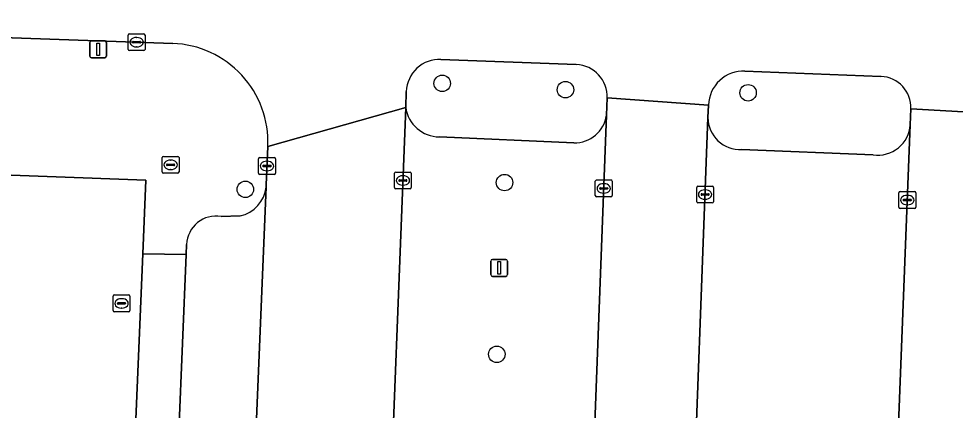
# Model space of a CAD drawing. Extents: x 160732 to 162107, y 387428 to 388479.
# Drawn here: x 161809.4 to 161865.1, y 387543.9 to 387567.1 of the extents above; entities that cross this region are included whole.
import ezdxf

# ---------------------------------------------------------------- set-up
doc = ezdxf.new("R2010")
doc.units = 0
for name, color, linetype in [('IMGEO_Boom', 7, 'Continuous'), ('IMGEO_Brandkraan', 7, 'Continuous'), ('IMGEO_Erf', 7, 'Continuous'), ('IMGEO_Kolk', 7, 'Continuous'), ('IMGEO_Lichtmast', 7, 'Continuous'), ('IMGEO_Parkeervlak_open', 7, 'Continuous'), ('IMGEO_Rijbaan_lokaal_open', 7, 'Continuous'), ('IMGEO_Verkeerseiland_open', 7, 'Continuous'), ('IMGEO_Voetpad_open', 7, 'Continuous')]:
    doc.layers.add(name, color=color, linetype=linetype)

msp = doc.modelspace()

# ---------------------------------------------------------------- linework, layer by layer
at = {"layer": 'IMGEO_Boom'}
for centre in [(161834.58, 387563.301), (161841.906, 387562.926), (161852.764, 387562.744), (161838.285, 387557.411), (161822.879, 387557.007), (161837.825, 387547.214)]:
    msp.add_circle(centre, 0.489, dxfattribs=at)
at = {"layer": 'IMGEO_Brandkraan'}
for p, q in [((161817.933, 387558.04), (161817.933, 387558.892)), ((161818.008, 387558.966), (161818.86, 387558.966)), ((161818.421, 387558.746), (161818.446, 387558.746)), ((161818.934, 387558.892), (161818.934, 387558.04)), ((161818.192, 387558.46), (161818.192, 387558.472)), ((161818.63, 387558.423), (161818.232, 387558.423)), ((161818.235, 387558.509), (161818.633, 387558.509)), ((161818.444, 387558.186), (161818.419, 387558.186)), ((161818.676, 387558.472), (161818.676, 387558.46)), ((161818.86, 387557.966), (161818.008, 387557.966))]:
    msp.add_line(p, q, dxfattribs=at)
for points in [[(161817.933, 387558.04), (161817.933, 387558.892)], [(161818.008, 387558.966), (161818.86, 387558.966)], [(161818.934, 387558.892), (161818.934, 387558.04)], [(161818.86, 387557.966), (161818.008, 387557.966)]]:
    msp.add_lwpolyline(points, dxfattribs=at)
for centre, radius, start, end in [((161818.01, 387558.89), 0.0765, 91.552, 178.448), ((161818.01, 387558.89), 0.0765, 91.552, 178.448), ((161818.858, 387558.89), 0.0765, 1.552, 88.448), ((161818.858, 387558.89), 0.0765, 1.552, 88.448), ((161818.232, 387558.469), 0.0403, 85.8775, 175.7526), ((161818.229, 387558.459), 0.0366, 178.938, 274.7102), ((161818.633, 387558.466), 0.043, 264.8664, 352.4533), ((161818.637, 387558.471), 0.0386, 1.7309, 96.639), ((161818.01, 387558.042), 0.0765, 181.552, 268.448), ((161818.01, 387558.042), 0.0765, 181.552, 268.448), ((161818.858, 387558.042), 0.0765, 271.552, 358.448), ((161818.858, 387558.042), 0.0765, 271.552, 358.448)]:
    msp.add_arc(centre, radius, start, end, dxfattribs=at)
for centre, major_axis, ratio, start_param, end_param in [((161818.42, 387558.466), (-0.387, 0.002), 0.722429, 4.712389, 7.853982), ((161818.445, 387558.466), (-0.39, 0.002), 0.717154, 1.570796, 4.712389)]:
    msp.add_ellipse(centre, major_axis=major_axis, ratio=ratio, start_param=start_param, end_param=end_param, dxfattribs=at)
at = {"layer": 'IMGEO_Erf'}
msp.add_lwpolyline([(161812.998, 387509.996), (161816.692, 387504.026), (161817.127, 387504.009), (161817.179, 387505.135), (161817.372, 387509.276), (161814.933, 387509.379), (161815.038, 387511.865), (161815.893, 387532.13), (161816.781, 387553.187), (161816.965, 387557.553), (161780.669, 387558.91)], dxfattribs=at)
at = {"layer": 'IMGEO_Kolk'}
for p, q in [((161815.912, 387565.32), (161815.912, 387566.172)), ((161815.987, 387566.246), (161816.839, 387566.246)), ((161816.4, 387566.026), (161816.425, 387566.026)), ((161816.913, 387566.172), (161816.913, 387565.32)), ((161816.171, 387565.74), (161816.171, 387565.752)), ((161816.609, 387565.703), (161816.211, 387565.703)), ((161816.214, 387565.789), (161816.612, 387565.789)), ((161816.423, 387565.466), (161816.398, 387565.466)), ((161816.655, 387565.752), (161816.655, 387565.74)), ((161816.839, 387565.246), (161815.987, 387565.246)), ((161823.665, 387557.968), (161823.665, 387558.82)), ((161823.74, 387558.894), (161824.592, 387558.894)), ((161824.153, 387558.674), (161824.178, 387558.674)), ((161824.666, 387558.82), (161824.666, 387557.968)), ((161823.924, 387558.388), (161823.924, 387558.4)), ((161824.362, 387558.351), (161823.964, 387558.351)), ((161823.967, 387558.437), (161824.365, 387558.437)), ((161824.176, 387558.114), (161824.151, 387558.114)), ((161824.408, 387558.4), (161824.408, 387558.388)), ((161824.592, 387557.894), (161823.74, 387557.894)), ((161831.742, 387557.112), (161831.742, 387557.964)), ((161831.817, 387558.038), (161832.669, 387558.038)), ((161832.001, 387557.532), (161832.001, 387557.544)), ((161832.044, 387557.581), (161832.442, 387557.581)), ((161832.23, 387557.818), (161832.255, 387557.818)), ((161832.485, 387557.544), (161832.485, 387557.532)), ((161832.743, 387557.964), (161832.743, 387557.112)), ((161843.757, 387557.566), (161844.609, 387557.566)), ((161832.669, 387557.038), (161831.817, 387557.038)), ((161832.439, 387557.495), (161832.041, 387557.495)), ((161832.253, 387557.258), (161832.228, 387557.258)), ((161843.682, 387556.64), (161843.682, 387557.492)), ((161843.941, 387557.06), (161843.941, 387557.072)), ((161844.379, 387557.023), (161843.981, 387557.023)), ((161843.984, 387557.109), (161844.382, 387557.109)), ((161844.17, 387557.346), (161844.195, 387557.346)), ((161844.425, 387557.072), (161844.425, 387557.06)), ((161844.683, 387557.492), (161844.683, 387556.64)), ((161849.707, 387556.274), (161849.707, 387557.126)), ((161849.782, 387557.2), (161850.634, 387557.2)), ((161850.708, 387557.126), (161850.708, 387556.274)), ((161844.609, 387556.566), (161843.757, 387556.566)), ((161844.193, 387556.786), (161844.168, 387556.786)), ((161849.966, 387556.694), (161849.966, 387556.706)), ((161850.404, 387556.657), (161850.006, 387556.657)), ((161850.009, 387556.743), (161850.407, 387556.743)), ((161850.195, 387556.98), (161850.22, 387556.98)), ((161850.45, 387556.706), (161850.45, 387556.694)), ((161861.729, 387555.948), (161861.729, 387556.8)), ((161861.804, 387556.874), (161862.656, 387556.874)), ((161862.217, 387556.654), (161862.242, 387556.654)), ((161862.73, 387556.8), (161862.73, 387555.948)), ((161850.634, 387556.2), (161849.782, 387556.2)), ((161850.218, 387556.42), (161850.193, 387556.42)), ((161862.656, 387555.874), (161861.804, 387555.874)), ((161861.988, 387556.368), (161861.988, 387556.38)), ((161862.426, 387556.331), (161862.028, 387556.331)), ((161862.031, 387556.417), (161862.429, 387556.417)), ((161862.24, 387556.094), (161862.215, 387556.094)), ((161862.472, 387556.38), (161862.472, 387556.368)), ((161815.015, 387549.812), (161815.015, 387550.664)), ((161815.09, 387550.738), (161815.942, 387550.738)), ((161815.503, 387550.518), (161815.528, 387550.518)), ((161816.016, 387550.664), (161816.016, 387549.812)), ((161815.274, 387550.232), (161815.274, 387550.244)), ((161815.712, 387550.195), (161815.314, 387550.195)), ((161815.317, 387550.281), (161815.715, 387550.281)), ((161815.526, 387549.958), (161815.501, 387549.958)), ((161815.758, 387550.244), (161815.758, 387550.232)), ((161815.942, 387549.738), (161815.09, 387549.738))]:
    msp.add_line(p, q, dxfattribs=at)
for points in [[(161815.912, 387565.32), (161815.912, 387566.172)], [(161815.987, 387566.246), (161816.839, 387566.246)], [(161816.913, 387566.172), (161816.913, 387565.32)], [(161816.839, 387565.246), (161815.987, 387565.246)], [(161823.665, 387557.968), (161823.665, 387558.82)], [(161823.74, 387558.894), (161824.592, 387558.894)], [(161824.666, 387558.82), (161824.666, 387557.968)], [(161824.592, 387557.894), (161823.74, 387557.894)], [(161831.742, 387557.112), (161831.742, 387557.964)], [(161831.817, 387558.038), (161832.669, 387558.038)], [(161832.743, 387557.964), (161832.743, 387557.112)], [(161843.757, 387557.566), (161844.609, 387557.566)], [(161832.669, 387557.038), (161831.817, 387557.038)], [(161843.682, 387556.64), (161843.682, 387557.492)], [(161844.683, 387557.492), (161844.683, 387556.64)], [(161849.707, 387556.274), (161849.707, 387557.126)], [(161849.782, 387557.2), (161850.634, 387557.2)], [(161850.708, 387557.126), (161850.708, 387556.274)], [(161844.609, 387556.566), (161843.757, 387556.566)], [(161861.729, 387555.948), (161861.729, 387556.8)], [(161861.804, 387556.874), (161862.656, 387556.874)], [(161862.73, 387556.8), (161862.73, 387555.948)], [(161850.634, 387556.2), (161849.782, 387556.2)], [(161862.656, 387555.874), (161861.804, 387555.874)], [(161815.015, 387549.812), (161815.015, 387550.664)], [(161815.09, 387550.738), (161815.942, 387550.738)], [(161816.016, 387550.664), (161816.016, 387549.812)], [(161815.942, 387549.738), (161815.09, 387549.738)]]:
    msp.add_lwpolyline(points, dxfattribs=at)
for centre, radius, start, end in [((161815.989, 387566.17), 0.0765, 91.552, 178.448), ((161815.989, 387566.17), 0.0765, 91.552, 178.448), ((161816.837, 387566.17), 0.0765, 1.552, 88.448), ((161816.837, 387566.17), 0.0765, 1.552, 88.448), ((161816.211, 387565.749), 0.0403, 85.8775, 175.7526), ((161816.208, 387565.739), 0.0366, 178.938, 274.7102), ((161816.612, 387565.746), 0.043, 264.8664, 352.4533), ((161816.616, 387565.751), 0.0386, 1.7309, 96.639), ((161815.989, 387565.322), 0.0765, 181.552, 268.448), ((161815.989, 387565.322), 0.0765, 181.552, 268.448), ((161816.837, 387565.322), 0.0765, 271.552, 358.448), ((161816.837, 387565.322), 0.0765, 271.552, 358.448), ((161823.742, 387558.818), 0.0765, 91.552, 178.448), ((161823.742, 387558.818), 0.0765, 91.552, 178.448), ((161824.59, 387558.818), 0.0765, 1.552, 88.448), ((161824.59, 387558.818), 0.0765, 1.552, 88.448), ((161823.964, 387558.397), 0.0403, 85.8775, 175.7526), ((161823.961, 387558.387), 0.0366, 178.938, 274.7102), ((161824.365, 387558.394), 0.043, 264.8664, 352.4533), ((161824.369, 387558.399), 0.0386, 1.7309, 96.639), ((161823.742, 387557.97), 0.0765, 181.552, 268.448), ((161823.742, 387557.97), 0.0765, 181.552, 268.448), ((161824.59, 387557.97), 0.0765, 271.552, 358.448), ((161824.59, 387557.97), 0.0765, 271.552, 358.448), ((161831.819, 387557.962), 0.0765, 91.552, 178.448), ((161831.819, 387557.962), 0.0765, 91.552, 178.448), ((161832.041, 387557.541), 0.0403, 85.8775, 175.7526), ((161832.446, 387557.543), 0.0386, 1.7309, 96.639), ((161832.667, 387557.962), 0.0765, 1.552, 88.448), ((161832.667, 387557.962), 0.0765, 1.552, 88.448), ((161843.759, 387557.49), 0.0765, 91.552, 178.448), ((161843.759, 387557.49), 0.0765, 91.552, 178.448), ((161844.607, 387557.49), 0.0765, 1.552, 88.448), ((161844.607, 387557.49), 0.0765, 1.552, 88.448), ((161831.819, 387557.114), 0.0765, 181.552, 268.448), ((161831.819, 387557.114), 0.0765, 181.552, 268.448), ((161832.038, 387557.531), 0.0366, 178.938, 274.7102), ((161832.442, 387557.538), 0.043, 264.8664, 352.4533), ((161832.667, 387557.114), 0.0765, 271.552, 358.448), ((161832.667, 387557.114), 0.0765, 271.552, 358.448), ((161843.981, 387557.069), 0.0403, 85.8775, 175.7526), ((161843.978, 387557.059), 0.0366, 178.938, 274.7102), ((161844.382, 387557.066), 0.043, 264.8664, 352.4533), ((161844.386, 387557.071), 0.0386, 1.7309, 96.639), ((161849.784, 387557.124), 0.0765, 91.552, 178.448), ((161849.784, 387557.124), 0.0765, 91.552, 178.448), ((161850.632, 387557.124), 0.0765, 1.552, 88.448), ((161850.632, 387557.124), 0.0765, 1.552, 88.448), ((161843.759, 387556.642), 0.0765, 181.552, 268.448), ((161843.759, 387556.642), 0.0765, 181.552, 268.448), ((161844.607, 387556.642), 0.0765, 271.552, 358.448), ((161844.607, 387556.642), 0.0765, 271.552, 358.448), ((161850.006, 387556.703), 0.0403, 85.8775, 175.7526), ((161850.003, 387556.693), 0.0366, 178.938, 274.7102), ((161850.407, 387556.7), 0.043, 264.8664, 352.4533), ((161850.411, 387556.705), 0.0386, 1.7309, 96.639), ((161861.806, 387556.798), 0.0765, 91.552, 178.448), ((161861.806, 387556.798), 0.0765, 91.552, 178.448), ((161862.654, 387556.798), 0.0765, 1.552, 88.448), ((161862.654, 387556.798), 0.0765, 1.552, 88.448), ((161849.784, 387556.276), 0.0765, 181.552, 268.448), ((161849.784, 387556.276), 0.0765, 181.552, 268.448), ((161850.632, 387556.276), 0.0765, 271.552, 358.448), ((161850.632, 387556.276), 0.0765, 271.552, 358.448), ((161861.806, 387555.95), 0.0765, 181.552, 268.448), ((161861.806, 387555.95), 0.0765, 181.552, 268.448), ((161862.028, 387556.377), 0.0403, 85.8775, 175.7526), ((161862.025, 387556.367), 0.0366, 178.938, 274.7102), ((161862.429, 387556.374), 0.043, 264.8664, 352.4533), ((161862.433, 387556.379), 0.0386, 1.7309, 96.639), ((161862.654, 387555.95), 0.0765, 271.552, 358.448), ((161862.654, 387555.95), 0.0765, 271.552, 358.448), ((161815.092, 387550.662), 0.0765, 91.552, 178.448), ((161815.092, 387550.662), 0.0765, 91.552, 178.448), ((161815.94, 387550.662), 0.0765, 1.552, 88.448), ((161815.94, 387550.662), 0.0765, 1.552, 88.448), ((161815.092, 387549.814), 0.0765, 181.552, 268.448), ((161815.092, 387549.814), 0.0765, 181.552, 268.448), ((161815.314, 387550.241), 0.0403, 85.8775, 175.7526), ((161815.311, 387550.231), 0.0366, 178.938, 274.7102), ((161815.715, 387550.238), 0.043, 264.8664, 352.4533), ((161815.719, 387550.243), 0.0386, 1.7309, 96.639), ((161815.94, 387549.814), 0.0765, 271.552, 358.448), ((161815.94, 387549.814), 0.0765, 271.552, 358.448)]:
    msp.add_arc(centre, radius, start, end, dxfattribs=at)
for centre, major_axis, ratio, start_param, end_param in [((161816.399, 387565.746), (-0.387, 0.002), 0.722429, 4.712389, 7.853982), ((161816.424, 387565.746), (-0.39, 0.002), 0.717154, 1.570796, 4.712389), ((161824.152, 387558.394), (-0.387, 0.002), 0.722429, 4.712389, 7.853982), ((161824.177, 387558.394), (-0.39, 0.002), 0.717154, 1.570796, 4.712389), ((161832.229, 387557.538), (-0.387, 0.002), 0.722429, 4.712389, 7.853982), ((161832.254, 387557.538), (-0.39, 0.002), 0.717154, 1.570796, 4.712389), ((161844.169, 387557.066), (-0.387, 0.002), 0.722429, 4.712389, 7.853982), ((161844.194, 387557.066), (-0.39, 0.002), 0.717154, 1.570796, 4.712389), ((161850.194, 387556.7), (-0.387, 0.002), 0.722429, 4.712389, 7.853982), ((161850.219, 387556.7), (-0.39, 0.002), 0.717154, 1.570796, 4.712389), ((161862.216, 387556.374), (-0.387, 0.002), 0.722429, 4.712389, 7.853982), ((161862.241, 387556.374), (-0.39, 0.002), 0.717154, 1.570796, 4.712389), ((161815.502, 387550.238), (-0.387, 0.002), 0.722429, 4.712389, 7.853982), ((161815.527, 387550.238), (-0.39, 0.002), 0.717154, 1.570796, 4.712389)]:
    msp.add_ellipse(centre, major_axis=major_axis, ratio=ratio, start_param=start_param, end_param=end_param, dxfattribs=at)
at = {"layer": 'IMGEO_Lichtmast'}
for p, q in [((161813.627, 387564.923), (161813.627, 387565.723)), ((161813.627, 387565.723), (161813.627, 387564.923)), ((161813.727, 387565.823), (161814.517, 387565.823)), ((161814.517, 387565.823), (161813.727, 387565.823)), ((161814.617, 387565.723), (161814.617, 387564.923)), ((161814.617, 387564.923), (161814.617, 387565.723)), ((161814.517, 387564.823), (161813.727, 387564.823)), ((161813.727, 387564.823), (161814.517, 387564.823)), ((161837.467, 387551.944), (161837.467, 387552.744)), ((161837.467, 387552.744), (161837.467, 387551.944)), ((161837.567, 387552.844), (161838.357, 387552.844)), ((161838.357, 387552.844), (161837.567, 387552.844)), ((161838.457, 387552.744), (161838.457, 387551.944)), ((161838.457, 387551.944), (161838.457, 387552.744)), ((161838.357, 387551.844), (161837.567, 387551.844)), ((161837.567, 387551.844), (161838.357, 387551.844))]:
    msp.add_line(p, q, dxfattribs=at)
for points in [[(161814.047, 387565.698), (161814.197, 387565.698), (161814.197, 387564.948), (161814.047, 387564.948), (161814.047, 387565.698)], [(161837.887, 387552.719), (161838.037, 387552.719), (161838.037, 387551.969), (161837.887, 387551.969), (161837.887, 387552.719)]]:
    msp.add_lwpolyline(points, dxfattribs=at)
for centre, start, end in [((161813.727, 387565.723), 90, 180), ((161813.727, 387565.723), 90, 180), ((161814.517, 387565.723), 0, 90), ((161814.517, 387565.723), 360, 90), ((161813.727, 387564.923), 180, 270), ((161813.727, 387564.923), 180, 270), ((161814.517, 387564.923), 270, 0), ((161814.517, 387564.923), 270, 0), ((161837.567, 387552.744), 90, 180), ((161837.567, 387552.744), 90, 180), ((161838.357, 387552.744), 0, 90), ((161838.357, 387552.744), 360, 90), ((161837.567, 387551.944), 180, 270), ((161837.567, 387551.944), 180, 270), ((161838.357, 387551.944), 270, 0), ((161838.357, 387551.944), 270, 0)]:
    msp.add_arc(centre, 0.1, start, end, dxfattribs=at)
at = {"layer": 'IMGEO_Parkeervlak_open'}
for points in [[(161832.409, 387561.873), (161831.668, 387542.717), (161830.597, 387515.55)], [(161842.59, 387514.921), (161844.349, 387561.416)], [(161850.379, 387561.268), (161849.699, 387543.225), (161848.573, 387514.52)], [(161860.572, 387514.118), (161862.407, 387560.846)], [(161842.411, 387559.774), (161834.411, 387560.126)], [(161860.202, 387559.066), (161852.379, 387559.379)], [(161822.18, 387510.602), (161824.116, 387557.146)], [(161822.562, 387555.433), (161821.431, 387555.398)], [(161819.382, 387553.739), (161819.357, 387553.131), (161818.482, 387532.074), (161817.779, 387515.16)]]:
    msp.add_lwpolyline(points, dxfattribs=at)
for centre, radius, start, end in [((161834.431, 387562.169), 2.044, 188.3417, 269.4406), ((161842.457, 387561.684), 1.911, 268.6119, 351.935), ((161852.274, 387561.271), 1.895, 180.0804, 273.1893), ((161860.494, 387560.96), 1.916, 261.2325, 356.5923), ((161822.143, 387557.375), 1.986, 282.1838, 353.3888), ((161821.134, 387553.67), 1.753, 80.2442, 177.7474)]:
    msp.add_arc(centre, radius, start, end, dxfattribs=at)
at = {"layer": 'IMGEO_Rijbaan_lokaal_open'}
for points in [[(161774.372, 387567.139), (161778.003, 387566.981), (161779.746, 387567.036), (161818.558, 387565.672)], [(161834.502, 387564.728), (161842.553, 387564.414)], [(161852.579, 387564.028), (161860.665, 387563.714)], [(161824.216, 387559.562), (161832.409, 387561.873), (161832.446, 387562.825)], [(161849.699, 387543.225), (161850.379, 387561.268), (161850.407, 387562.016), (161844.387, 387562.434), (161844.349, 387561.416), (161842.59, 387514.921), (161842.579, 387514.612), (161842.56, 387514.115)], [(161844.387, 387562.434), (161850.407, 387562.016)], [(161830.56, 387514.627), (161830.597, 387515.55), (161831.668, 387542.717), (161832.409, 387561.873), (161824.216, 387559.562), (161824.122, 387557.286), (161824.116, 387557.146), (161822.18, 387510.602), (161822.074, 387508.052)], [(161867.752, 387544.843), (161868.344, 387561.449), (161862.444, 387561.79), (161862.407, 387560.846), (161860.572, 387514.118), (161860.553, 387513.625)], [(161862.444, 387561.79), (161868.344, 387561.449)]]:
    msp.add_lwpolyline(points, dxfattribs=at)
for centre, radius, start, end in [((161818.351, 387559.806), 5.87, 357.6215, 87.9792), ((161834.425, 387562.75), 1.98, 87.7575, 177.8162), ((161842.478, 387562.506), 1.91, 357.8527, 87.7629), ((161852.498, 387561.937), 2.093, 87.7886, 177.8315), ((161860.592, 387561.862), 1.854, 357.7786, 87.7366)]:
    msp.add_arc(centre, radius, start, end, dxfattribs=at)
at = {"layer": 'IMGEO_Verkeerseiland_open'}
for points in [[(161842.553, 387564.414), (161834.502, 387564.728)], [(161860.665, 387563.714), (161852.579, 387564.028)], [(161832.446, 387562.825), (161832.409, 387561.873)], [(161844.349, 387561.416), (161844.387, 387562.434)], [(161850.407, 387562.016), (161850.379, 387561.268)], [(161862.407, 387560.846), (161862.444, 387561.79)], [(161834.411, 387560.126), (161842.411, 387559.774)], [(161852.379, 387559.379), (161860.202, 387559.066)]]:
    msp.add_lwpolyline(points, dxfattribs=at)
for centre, radius, start, end in [((161834.425, 387562.75), 1.98, 87.7575, 177.8162), ((161842.478, 387562.506), 1.91, 357.8527, 87.7629), ((161852.498, 387561.937), 2.093, 87.7886, 177.8315), ((161860.592, 387561.862), 1.854, 357.7786, 87.7366), ((161834.431, 387562.169), 2.044, 188.3417, 269.4406), ((161842.457, 387561.684), 1.911, 268.6119, 351.935), ((161852.274, 387561.271), 1.895, 180.0804, 273.1893), ((161860.494, 387560.96), 1.916, 261.2325, 356.5923)]:
    msp.add_arc(centre, radius, start, end, dxfattribs=at)
at = {"layer": 'IMGEO_Voetpad_open'}
for points in [[(161818.558, 387565.672), (161779.746, 387567.036), (161778.003, 387566.981), (161774.372, 387567.139), (161774.63, 387560.636), (161774.842, 387560.631), (161774.853, 387560.718), (161775.54, 387560.692), (161775.566, 387560.474), (161779.491, 387560.262), (161780.669, 387558.91), (161816.965, 387557.553), (161816.781, 387553.187), (161819.357, 387553.131), (161819.382, 387553.739)], [(161824.116, 387557.146), (161824.122, 387557.286), (161824.216, 387559.562)], [(161821.431, 387555.398), (161822.562, 387555.433)]]:
    msp.add_lwpolyline(points, dxfattribs=at)
msp.add_lwpolyline([(161815.893, 387532.13), (161818.482, 387532.074), (161819.357, 387553.131), (161816.781, 387553.187)], close=True, dxfattribs=at)
for centre, radius, start, end in [((161818.351, 387559.806), 5.87, 357.6215, 87.9792), ((161822.143, 387557.375), 1.986, 282.1838, 353.3888), ((161821.134, 387553.67), 1.753, 80.2442, 177.7474)]:
    msp.add_arc(centre, radius, start, end, dxfattribs=at)

doc.saveas('drawing.dxf')
